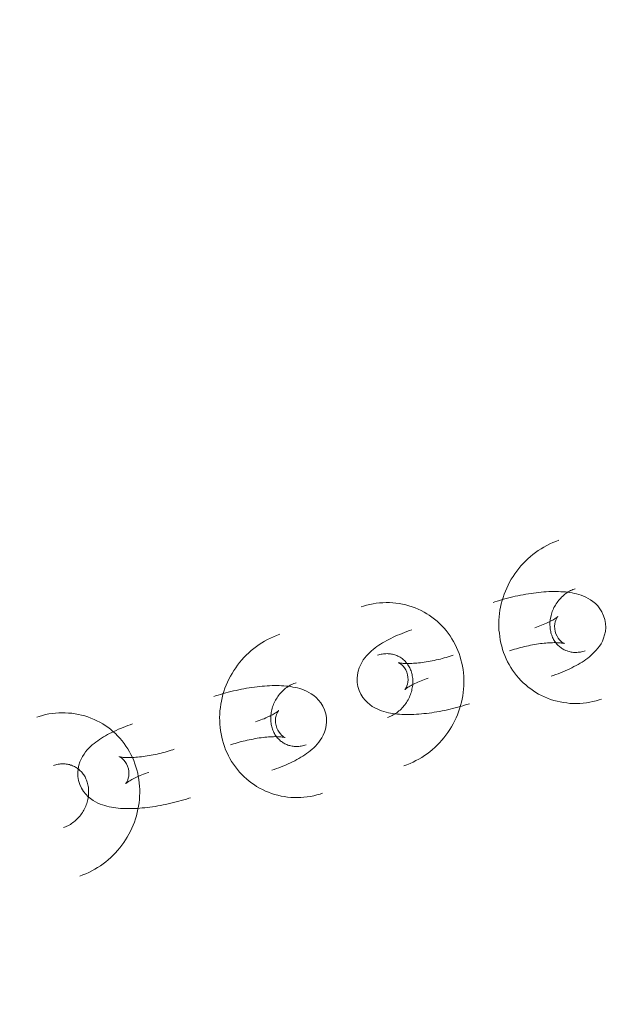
# Model space of a CAD drawing. Header units: millimetres. Extents: x -188930 to 271134, y -158090 to 283816.
# Tile 569 of 610: x 46992 to 47062, y 77569 to 77684. Entities that reach past the tile are written whole.
import ezdxf

# ---------------------------------------------------------------- set-up
doc = ezdxf.new("R2010")
doc.units = ezdxf.units.MM
doc.linetypes.add('AA_PRZERYWANA', pattern=[4, 3, -1])
doc.layers.add('A-DETL-1', color=5, linetype='AA_PRZERYWANA', lineweight=25)
doc.layers.add('I-FURN', color=30, linetype='Continuous', lineweight=9)

# ---------------------------------------------------------------- blocks, each defined once
blk = doc.blocks.new('LARSLAJ_hamak - LARSLAJ_hamak-V31-PZT-dwg')
at = {"layer": 'I-FURN', "flags": 128}
for points in [[(-3380, 139.81), (-3380.27, 139.53), (-3380.53, 139.24), (-3380.78, 138.94), (-3381.01, 138.63), (-3381.23, 138.31), (-3381.44, 137.99), (-3381.64, 137.65), (-3381.82, 137.31), (-3382, 136.96), (-3382.16, 136.61), (-3382.3, 136.25), (-3382.43, 135.88), (-3382.55, 135.51), (-3382.66, 135.14), (-3382.75, 134.76), (-3382.82, 134.37), (-3382.89, 133.99), (-3382.94, 133.6), (-3382.97, 133.22), (-3382.99, 132.83), (-3383, 132.44), (-3382.99, 132.05), (-3382.97, 131.66), (-3382.93, 131.27), (-3382.88, 130.89), (-3382.82, 130.5), (-3382.74, 130.12), (-3382.64, 129.74), (-3382.54, 129.37), (-3382.42, 129), (-3382.28, 128.64), (-3382.13, 128.28), (-3381.97, 127.92), (-3381.8, 127.58), (-3381.61, 127.24), (-3381.41, 126.91), (-3381.19, 126.58), (-3380.96, 126.27), (-3380.73, 125.96), (-3380.47, 125.67), (-3380.21, 125.38), (-3379.94, 125.11), (-3379.65, 124.85), (-3379.36, 124.6), (-3379.05, 124.36), (-3378.74, 124.14), (-3378.41, 123.93), (-3378.08, 123.73), (-3377.74, 123.55), (-3377.39, 123.38), (-3377.03, 123.22), (-3376.67, 123.09), (-3376.31, 122.96), (-3375.93, 122.86), (-3375.56, 122.77), (-3375.18, 122.7), (-3374.79, 122.64), (-3374.48, 122.61)], [(-3373.95, 128.58), (-3374.08, 128.6), (-3374.2, 128.62), (-3374.32, 128.64), (-3374.44, 128.67), (-3374.56, 128.71), (-3374.68, 128.75), (-3374.8, 128.79), (-3374.92, 128.85), (-3375.04, 128.9), (-3375.15, 128.97), (-3375.27, 129.03), (-3375.38, 129.11), (-3375.49, 129.19), (-3375.59, 129.27), (-3375.7, 129.36), (-3375.8, 129.46), (-3375.9, 129.56), (-3376, 129.67), (-3376.09, 129.78), (-3376.19, 129.9), (-3376.27, 130.02), (-3376.36, 130.15), (-3376.43, 130.28), (-3376.51, 130.42), (-3376.58, 130.56), (-3376.64, 130.7), (-3376.7, 130.85), (-3376.76, 131), (-3376.81, 131.16), (-3376.85, 131.32), (-3376.89, 131.48), (-3376.92, 131.64), (-3376.95, 131.8), (-3376.97, 131.97), (-3376.99, 132.14), (-3377, 132.31), (-3377, 132.48), (-3376.99, 132.65), (-3376.98, 132.82), (-3376.97, 132.99), (-3376.94, 133.16), (-3376.92, 133.33), (-3376.88, 133.49), (-3376.84, 133.66), (-3376.79, 133.82), (-3376.74, 133.98), (-3376.68, 134.13), (-3376.62, 134.29), (-3376.55, 134.44), (-3376.48, 134.58), (-3376.4, 134.73), (-3376.32, 134.87), (-3376.23, 135), (-3376.14, 135.13), (-3376.05, 135.25), (-3375.95, 135.37), (-3375.84, 135.48), (-3375.76, 135.57)], [(-3374.9, 129.83), (-3375.24, 130.17), (-3375.6, 130.47), (-3375.99, 130.71), (-3376.37, 130.89), (-3376.75, 131.02), (-3377.11, 131.1), (-3377.45, 131.16), (-3377.78, 131.18), (-3378.09, 131.19), (-3378.39, 131.17), (-3378.67, 131.14), (-3378.95, 131.1), (-3379.22, 131.05), (-3379.48, 130.99), (-3379.74, 130.92), (-3380, 130.84), (-3380.25, 130.75), (-3380.5, 130.66), (-3380.75, 130.56), (-3381, 130.45), (-3381.26, 130.34), (-3381.51, 130.22), (-3381.76, 130.1), (-3382.01, 129.97), (-3382.26, 129.83), (-3382.52, 129.69), (-3382.77, 129.54), (-3383.03, 129.38), (-3383.28, 129.23), (-3383.53, 129.06), (-3383.79, 128.89), (-3384.04, 128.72), (-3384.29, 128.54), (-3384.55, 128.36), (-3384.8, 128.17), (-3385.05, 127.98), (-3385.3, 127.79), (-3385.54, 127.59), (-3385.79, 127.39), (-3386.03, 127.19), (-3386.27, 126.98), (-3386.51, 126.77), (-3386.74, 126.56), (-3386.97, 126.35), (-3387.2, 126.14), (-3387.42, 125.92), (-3387.55, 125.79)], [(-3374.9, 129.83), (-3374.62, 129.44), (-3374.4, 129.03), (-3374.23, 128.61), (-3374.12, 128.2), (-3374.06, 127.8), (-3374.04, 127.43), (-3374.05, 127.08), (-3374.08, 126.76), (-3374.14, 126.45), (-3374.2, 126.16), (-3374.28, 125.88), (-3374.37, 125.62), (-3374.47, 125.36), (-3374.58, 125.12), (-3374.7, 124.87), (-3374.82, 124.64), (-3374.95, 124.4), (-3375.08, 124.17), (-3375.23, 123.94), (-3375.38, 123.71), (-3375.53, 123.49), (-3375.69, 123.26), (-3375.86, 123.03), (-3376.04, 122.81), (-3376.22, 122.59), (-3376.4, 122.36), (-3376.59, 122.14), (-3376.79, 121.92), (-3376.99, 121.69), (-3377.2, 121.47), (-3377.41, 121.25), (-3377.61, 121.05)], [(-3371.45, 129.56), (-3371.56, 129.46), (-3371.67, 129.36), (-3371.78, 129.27), (-3371.89, 129.18), (-3372.01, 129.1), (-3372.13, 129.03), (-3372.25, 128.96), (-3372.37, 128.89), (-3372.49, 128.84), (-3372.62, 128.78), (-3372.74, 128.74), (-3372.86, 128.7), (-3372.99, 128.66), (-3373.11, 128.63), (-3373.24, 128.61), (-3373.36, 128.59), (-3373.49, 128.58), (-3373.61, 128.57), (-3373.74, 128.57), (-3373.86, 128.58), (-3373.95, 128.58)], [(-3380.01, 127.68), (-3380.02, 127.65), (-3380.04, 127.61), (-3380.07, 127.54), (-3380.11, 127.47), (-3380.16, 127.38), (-3380.22, 127.28), (-3380.28, 127.17), (-3380.36, 127.06), (-3380.44, 126.93), (-3380.54, 126.8), (-3380.64, 126.67), (-3380.75, 126.53), (-3380.86, 126.38), (-3380.99, 126.23), (-3381.12, 126.08), (-3381.26, 125.92), (-3381.4, 125.76), (-3381.55, 125.6), (-3381.71, 125.44), (-3381.86, 125.29)], [(-3379.51, 125.98), (-3379.69, 126.23), (-3379.84, 126.5), (-3379.94, 126.75), (-3380, 126.98), (-3380.03, 127.19), (-3380.04, 127.35), (-3380.04, 127.48), (-3380.03, 127.58), (-3380.02, 127.65), (-3380.01, 127.68), (-3380, 127.69)], [(-3377.93, 125.19), (-3377.96, 125.18), (-3378.01, 125.17), (-3378.07, 125.15), (-3378.16, 125.13), (-3378.25, 125.09), (-3378.36, 125.06), (-3378.48, 125.01), (-3378.6, 124.95), (-3378.74, 124.89), (-3378.89, 124.82), (-3379.04, 124.75), (-3379.2, 124.67), (-3379.36, 124.58), (-3379.53, 124.48), (-3379.7, 124.38), (-3379.88, 124.27), (-3380.06, 124.16), (-3380.25, 124.04), (-3380.43, 123.92), (-3380.62, 123.79), (-3380.81, 123.66), (-3381, 123.52), (-3381.19, 123.38), (-3381.39, 123.23), (-3381.58, 123.08), (-3381.77, 122.93), (-3381.96, 122.78), (-3382.14, 122.62), (-3382.33, 122.46), (-3382.51, 122.3), (-3382.69, 122.14), (-3382.86, 121.98), (-3383.04, 121.81), (-3383.2, 121.65), (-3383.3, 121.55)], [(-3379.51, 125.98), (-3379.29, 125.76), (-3379.06, 125.57), (-3378.83, 125.42), (-3378.61, 125.32), (-3378.42, 125.25), (-3378.26, 125.22), (-3378.13, 125.2), (-3378.03, 125.19), (-3377.96, 125.19), (-3377.93, 125.19), (-3377.91, 125.19)], [(-3374.48, 122.61), (-3374.09, 122.58), (-3373.7, 122.57), (-3373.32, 122.58), (-3372.93, 122.61), (-3372.55, 122.65), (-3372.16, 122.71), (-3371.78, 122.78), (-3371.41, 122.88), (-3371.04, 122.98), (-3370.67, 123.11), (-3370.31, 123.25), (-3369.95, 123.4), (-3369.61, 123.57), (-3369.26, 123.75), (-3368.93, 123.95), (-3368.61, 124.16), (-3368.29, 124.38), (-3367.98, 124.62), (-3367.69, 124.87), (-3367.4, 125.13), (-3367.2, 125.33)], [(-3393.93, 121.13), (-3394.31, 121.16), (-3394.7, 121.17), (-3395.09, 121.16), (-3395.47, 121.13), (-3395.86, 121.09), (-3396.24, 121.03), (-3396.62, 120.96), (-3397, 120.87), (-3397.37, 120.76), (-3397.74, 120.64), (-3398.1, 120.5), (-3398.45, 120.34), (-3398.8, 120.17), (-3399.14, 119.99), (-3399.47, 119.79), (-3399.8, 119.58), (-3400.12, 119.36), (-3400.42, 119.12), (-3400.72, 118.87), (-3401.01, 118.61), (-3401.2, 118.42)], [(-3388.4, 103.93), (-3388.13, 104.21), (-3387.88, 104.5), (-3387.63, 104.8), (-3387.4, 105.11), (-3387.17, 105.43), (-3386.96, 105.75), (-3386.77, 106.09), (-3386.58, 106.43), (-3386.41, 106.78), (-3386.25, 107.13), (-3386.11, 107.49), (-3385.97, 107.86), (-3385.85, 108.23), (-3385.75, 108.61), (-3385.66, 108.99), (-3385.58, 109.37), (-3385.52, 109.75), (-3385.47, 110.14), (-3385.44, 110.53), (-3385.41, 110.91), (-3385.41, 111.3), (-3385.42, 111.69), (-3385.44, 112.08), (-3385.47, 112.47), (-3385.53, 112.86), (-3385.59, 113.24), (-3385.67, 113.62), (-3385.76, 114), (-3385.87, 114.37), (-3385.99, 114.74), (-3386.12, 115.11), (-3386.27, 115.46), (-3386.43, 115.82), (-3386.61, 116.16), (-3386.8, 116.5), (-3387, 116.83), (-3387.21, 117.16), (-3387.44, 117.47), (-3387.68, 117.78), (-3387.93, 118.07), (-3388.19, 118.36), (-3388.47, 118.63), (-3388.75, 118.89), (-3389.05, 119.14), (-3389.35, 119.38), (-3389.67, 119.6), (-3389.99, 119.82), (-3390.33, 120.01), (-3390.67, 120.2), (-3391.02, 120.36), (-3391.37, 120.52), (-3391.73, 120.66), (-3392.1, 120.78), (-3392.47, 120.88), (-3392.85, 120.97), (-3393.23, 121.04), (-3393.61, 121.1), (-3393.93, 121.13)], [(-3397.39, 109.87), (-3397.67, 110.25), (-3397.89, 110.67), (-3398.06, 111.09), (-3398.17, 111.5), (-3398.23, 111.89), (-3398.25, 112.26), (-3398.24, 112.61), (-3398.21, 112.94), (-3398.15, 113.24), (-3398.09, 113.53), (-3398.01, 113.81), (-3397.92, 114.07), (-3397.82, 114.33), (-3397.71, 114.58), (-3397.59, 114.82), (-3397.47, 115.06), (-3397.34, 115.29), (-3397.21, 115.52), (-3397.06, 115.75), (-3396.91, 115.98), (-3396.76, 116.21), (-3396.6, 116.43), (-3396.43, 116.66), (-3396.25, 116.88), (-3396.07, 117.11), (-3395.89, 117.33), (-3395.7, 117.55), (-3395.5, 117.78), (-3395.3, 118), (-3395.09, 118.22), (-3394.88, 118.44), (-3394.68, 118.64)], [(-3394.37, 114.5), (-3394.33, 114.51), (-3394.28, 114.52), (-3394.22, 114.54), (-3394.14, 114.57), (-3394.04, 114.6), (-3393.93, 114.64), (-3393.81, 114.68), (-3393.69, 114.74), (-3393.55, 114.8), (-3393.41, 114.87), (-3393.25, 114.94), (-3393.09, 115.03), (-3392.93, 115.12), (-3392.76, 115.21), (-3392.59, 115.31), (-3392.41, 115.42), (-3392.23, 115.53), (-3392.04, 115.65), (-3391.86, 115.78), (-3391.67, 115.9), (-3391.48, 116.04), (-3391.29, 116.18), (-3391.1, 116.32), (-3390.91, 116.46), (-3390.71, 116.61), (-3390.52, 116.76), (-3390.34, 116.92), (-3390.15, 117.07), (-3389.96, 117.23), (-3389.78, 117.39), (-3389.6, 117.55), (-3389.43, 117.72), (-3389.26, 117.88), (-3389.09, 118.04), (-3388.99, 118.14)], [(-3396.96, 114.18), (-3396.85, 114.28), (-3396.74, 114.38), (-3396.63, 114.47), (-3396.51, 114.56), (-3396.4, 114.64), (-3396.28, 114.72), (-3396.16, 114.78), (-3396.04, 114.85), (-3395.91, 114.91), (-3395.79, 114.96), (-3395.67, 115), (-3395.54, 115.04), (-3395.42, 115.08), (-3395.29, 115.11), (-3395.17, 115.13), (-3395.04, 115.15), (-3394.92, 115.16), (-3394.79, 115.17), (-3394.67, 115.17), (-3394.54, 115.16), (-3394.45, 115.16)], [(-3394.45, 115.16), (-3394.33, 115.14), (-3394.21, 115.12), (-3394.08, 115.1), (-3393.96, 115.07), (-3393.84, 115.04), (-3393.72, 114.99), (-3393.6, 114.95), (-3393.49, 114.9), (-3393.37, 114.84), (-3393.25, 114.78), (-3393.14, 114.71), (-3393.03, 114.63), (-3392.92, 114.55), (-3392.81, 114.47), (-3392.71, 114.38), (-3392.6, 114.28), (-3392.5, 114.18), (-3392.41, 114.07), (-3392.31, 113.96), (-3392.22, 113.84), (-3392.13, 113.72), (-3392.05, 113.59), (-3391.97, 113.46), (-3391.9, 113.33), (-3391.83, 113.18), (-3391.76, 113.04), (-3391.7, 112.89), (-3391.65, 112.74), (-3391.6, 112.58), (-3391.55, 112.43), (-3391.51, 112.27), (-3391.48, 112.1), (-3391.45, 111.94), (-3391.43, 111.77), (-3391.42, 111.6), (-3391.41, 111.43), (-3391.41, 111.26), (-3391.41, 111.09), (-3391.42, 110.92), (-3391.44, 110.75), (-3391.46, 110.58), (-3391.49, 110.42), (-3391.52, 110.25), (-3391.57, 110.09), (-3391.61, 109.92), (-3391.66, 109.76), (-3391.72, 109.61), (-3391.78, 109.45), (-3391.85, 109.3), (-3391.93, 109.16), (-3392, 109.01), (-3392.09, 108.88), (-3392.17, 108.74), (-3392.27, 108.61), (-3392.36, 108.49), (-3392.46, 108.37), (-3392.56, 108.26), (-3392.65, 108.17)], [(-3392.78, 113.71), (-3393, 113.94), (-3393.23, 114.12), (-3393.46, 114.27), (-3393.68, 114.37), (-3393.87, 114.44), (-3394.04, 114.48), (-3394.17, 114.5), (-3394.26, 114.51), (-3394.33, 114.51), (-3394.37, 114.5), (-3394.38, 114.5)], [(-3397.39, 109.87), (-3397.05, 109.52), (-3396.69, 109.22), (-3396.31, 108.99), (-3395.92, 108.81), (-3395.54, 108.68), (-3395.18, 108.59), (-3394.84, 108.54), (-3394.51, 108.51), (-3394.2, 108.51), (-3393.9, 108.52), (-3393.62, 108.55), (-3393.34, 108.59), (-3393.07, 108.65), (-3392.81, 108.71), (-3392.55, 108.78), (-3392.29, 108.86), (-3392.04, 108.94), (-3391.79, 109.03), (-3391.54, 109.13), (-3391.29, 109.24), (-3391.04, 109.35), (-3390.78, 109.47), (-3390.53, 109.6), (-3390.28, 109.73), (-3390.03, 109.86), (-3389.77, 110.01), (-3389.52, 110.16), (-3389.27, 110.31), (-3389.01, 110.47), (-3388.76, 110.63), (-3388.5, 110.8), (-3388.25, 110.97), (-3388, 111.15), (-3387.74, 111.33), (-3387.49, 111.52), (-3387.24, 111.71), (-3386.99, 111.9), (-3386.75, 112.1), (-3386.5, 112.3), (-3386.26, 112.5), (-3386.02, 112.71), (-3385.79, 112.92), (-3385.55, 113.13), (-3385.32, 113.34), (-3385.1, 113.56), (-3384.87, 113.77), (-3384.74, 113.91)], [(-3392.78, 113.71), (-3392.6, 113.46), (-3392.45, 113.2), (-3392.35, 112.94), (-3392.29, 112.71), (-3392.26, 112.51), (-3392.25, 112.34), (-3392.25, 112.21), (-3392.26, 112.11), (-3392.28, 112.05), (-3392.28, 112.01), (-3392.29, 112)], [(-3392.28, 112.01), (-3392.27, 112.04), (-3392.25, 112.09), (-3392.22, 112.15), (-3392.18, 112.23), (-3392.13, 112.31), (-3392.08, 112.41), (-3392.01, 112.52), (-3391.93, 112.64), (-3391.85, 112.76), (-3391.75, 112.89), (-3391.65, 113.03), (-3391.54, 113.17), (-3391.43, 113.31), (-3391.3, 113.46), (-3391.17, 113.62), (-3391.03, 113.77), (-3390.89, 113.93), (-3390.74, 114.09), (-3390.58, 114.25), (-3390.43, 114.41)], [(-3408.33, 111.27), (-3408.6, 110.99), (-3408.86, 110.7), (-3409.11, 110.4), (-3409.34, 110.09), (-3409.56, 109.78), (-3409.77, 109.45), (-3409.97, 109.11), (-3410.16, 108.77), (-3410.33, 108.42), (-3410.49, 108.07), (-3410.63, 107.71), (-3410.76, 107.34), (-3410.88, 106.97), (-3410.99, 106.6), (-3411.08, 106.22), (-3411.15, 105.84), (-3411.22, 105.45), (-3411.27, 105.06), (-3411.3, 104.68), (-3411.32, 104.29), (-3411.33, 103.9), (-3411.32, 103.51), (-3411.3, 103.12), (-3411.26, 102.73), (-3411.21, 102.35), (-3411.15, 101.96), (-3411.07, 101.58), (-3410.97, 101.2), (-3410.87, 100.83), (-3410.75, 100.46), (-3410.61, 100.1), (-3410.46, 99.74), (-3410.3, 99.38), (-3410.13, 99.04), (-3409.94, 98.7), (-3409.74, 98.37), (-3409.52, 98.04), (-3409.29, 97.73), (-3409.06, 97.43), (-3408.8, 97.13), (-3408.54, 96.85), (-3408.27, 96.57), (-3407.98, 96.31), (-3407.69, 96.06), (-3407.38, 95.82), (-3407.07, 95.6), (-3406.74, 95.39), (-3406.41, 95.19), (-3406.07, 95.01), (-3405.72, 94.84), (-3405.36, 94.68), (-3405, 94.55), (-3404.64, 94.43), (-3404.26, 94.32), (-3403.89, 94.23), (-3403.51, 94.16), (-3403.12, 94.1), (-3402.81, 94.07)], [(-3399.35, 105.34), (-3399.68, 105.68), (-3400.05, 105.98), (-3400.43, 106.22), (-3400.82, 106.4), (-3401.19, 106.53), (-3401.55, 106.61), (-3401.9, 106.67), (-3402.23, 106.69), (-3402.54, 106.69), (-3402.83, 106.68), (-3403.12, 106.65), (-3403.4, 106.61), (-3403.66, 106.56), (-3403.93, 106.49), (-3404.19, 106.42), (-3404.44, 106.35), (-3404.7, 106.26), (-3404.95, 106.17), (-3405.2, 106.07), (-3405.45, 105.96), (-3405.7, 105.85), (-3405.95, 105.73), (-3406.2, 105.61), (-3406.46, 105.47), (-3406.71, 105.34), (-3406.96, 105.19), (-3407.22, 105.05), (-3407.47, 104.89), (-3407.72, 104.73), (-3407.98, 104.57), (-3408.23, 104.4), (-3408.49, 104.23), (-3408.74, 104.05), (-3408.99, 103.87), (-3409.24, 103.68), (-3409.49, 103.49), (-3409.74, 103.3), (-3409.99, 103.1), (-3410.23, 102.9), (-3410.47, 102.7), (-3410.71, 102.49), (-3410.95, 102.28), (-3411.18, 102.07), (-3411.41, 101.86), (-3411.64, 101.64), (-3411.86, 101.43), (-3412, 101.3)], [(-3402.28, 100.04), (-3402.41, 100.06), (-3402.53, 100.08), (-3402.65, 100.1), (-3402.77, 100.13), (-3402.89, 100.17), (-3403.01, 100.21), (-3403.13, 100.25), (-3403.25, 100.31), (-3403.37, 100.36), (-3403.48, 100.43), (-3403.6, 100.49), (-3403.71, 100.57), (-3403.82, 100.65), (-3403.93, 100.73), (-3404.03, 100.82), (-3404.13, 100.92), (-3404.23, 101.02), (-3404.33, 101.13), (-3404.43, 101.24), (-3404.52, 101.36), (-3404.6, 101.48), (-3404.69, 101.61), (-3404.76, 101.74), (-3404.84, 101.88), (-3404.91, 102.02), (-3404.97, 102.16), (-3405.04, 102.31), (-3405.09, 102.46), (-3405.14, 102.62), (-3405.18, 102.78), (-3405.22, 102.94), (-3405.26, 103.1), (-3405.28, 103.27), (-3405.3, 103.43), (-3405.32, 103.6), (-3405.33, 103.77), (-3405.33, 103.94), (-3405.32, 104.11), (-3405.31, 104.28), (-3405.3, 104.45), (-3405.28, 104.62), (-3405.25, 104.79), (-3405.21, 104.95), (-3405.17, 105.12), (-3405.12, 105.28), (-3405.07, 105.44), (-3405.02, 105.6), (-3404.95, 105.75), (-3404.88, 105.9), (-3404.81, 106.05), (-3404.73, 106.19), (-3404.65, 106.33), (-3404.56, 106.46), (-3404.47, 106.59), (-3404.38, 106.71), (-3404.28, 106.83), (-3404.17, 106.95), (-3404.09, 107.03)], [(-3399.35, 105.34), (-3399.07, 104.95), (-3398.84, 104.53), (-3398.68, 104.12), (-3398.57, 103.7), (-3398.51, 103.31), (-3398.49, 102.94), (-3398.5, 102.59), (-3398.53, 102.26), (-3398.58, 101.96), (-3398.65, 101.67), (-3398.73, 101.39), (-3398.82, 101.13), (-3398.92, 100.87), (-3399.03, 100.62), (-3399.14, 100.38), (-3399.26, 100.15), (-3399.39, 99.91), (-3399.53, 99.68), (-3399.67, 99.45), (-3399.82, 99.22), (-3399.98, 98.99), (-3400.14, 98.77), (-3400.31, 98.54), (-3400.48, 98.32), (-3400.66, 98.09), (-3400.85, 97.87), (-3401.04, 97.65), (-3401.24, 97.42), (-3401.44, 97.2), (-3401.64, 96.98), (-3401.85, 96.76), (-3402.06, 96.56)], [(-3404.45, 103.19), (-3404.47, 103.16), (-3404.49, 103.11), (-3404.52, 103.05), (-3404.55, 102.98), (-3404.6, 102.89), (-3404.66, 102.79), (-3404.73, 102.68), (-3404.8, 102.57), (-3404.89, 102.44), (-3404.98, 102.31), (-3405.08, 102.18), (-3405.19, 102.03), (-3405.31, 101.89), (-3405.43, 101.74), (-3405.57, 101.59), (-3405.7, 101.43), (-3405.85, 101.27), (-3406, 101.11), (-3406.15, 100.95), (-3406.3, 100.8)], [(-3403.96, 101.49), (-3404.14, 101.74), (-3404.28, 102), (-3404.38, 102.26), (-3404.44, 102.49), (-3404.48, 102.69), (-3404.49, 102.86), (-3404.48, 102.99), (-3404.47, 103.09), (-3404.46, 103.15), (-3404.45, 103.19), (-3404.45, 103.2)], [(-3402.37, 100.7), (-3402.4, 100.69), (-3402.45, 100.68), (-3402.52, 100.66), (-3402.6, 100.64), (-3402.7, 100.6), (-3402.8, 100.56), (-3402.92, 100.52), (-3403.05, 100.46), (-3403.19, 100.4), (-3403.33, 100.33), (-3403.48, 100.26), (-3403.64, 100.18), (-3403.81, 100.09), (-3403.98, 99.99), (-3404.15, 99.89), (-3404.33, 99.78), (-3404.51, 99.67), (-3404.69, 99.55), (-3404.88, 99.43), (-3405.07, 99.3), (-3405.26, 99.16), (-3405.45, 99.03), (-3405.64, 98.88), (-3405.83, 98.74), (-3406.02, 98.59), (-3406.21, 98.44), (-3406.4, 98.28), (-3406.59, 98.13), (-3406.77, 97.97), (-3406.95, 97.81), (-3407.13, 97.65), (-3407.31, 97.48), (-3407.48, 97.32), (-3407.65, 97.16), (-3407.75, 97.06)], [(-3403.96, 101.49), (-3403.74, 101.26), (-3403.51, 101.08), (-3403.28, 100.93), (-3403.06, 100.83), (-3402.86, 100.76), (-3402.7, 100.72), (-3402.57, 100.7), (-3402.47, 100.7), (-3402.41, 100.7), (-3402.37, 100.7), (-3402.36, 100.7)], [(-3399.78, 101.02), (-3399.89, 100.92), (-3400, 100.82), (-3400.11, 100.73), (-3400.22, 100.64), (-3400.34, 100.56), (-3400.46, 100.49), (-3400.58, 100.42), (-3400.7, 100.35), (-3400.82, 100.3), (-3400.95, 100.24), (-3401.07, 100.2), (-3401.2, 100.16), (-3401.32, 100.12), (-3401.45, 100.1), (-3401.57, 100.07), (-3401.7, 100.05), (-3401.82, 100.04), (-3401.95, 100.04), (-3402.07, 100.03), (-3402.19, 100.04), (-3402.28, 100.04)], [(-3418.37, 96.64), (-3418.76, 96.67), (-3419.15, 96.68), (-3419.53, 96.67), (-3419.92, 96.64), (-3420.3, 96.6), (-3420.69, 96.54), (-3421.07, 96.47), (-3421.44, 96.38), (-3421.81, 96.27), (-3422.18, 96.14), (-3422.54, 96.01), (-3422.9, 95.85), (-3423.25, 95.68), (-3423.59, 95.5), (-3423.92, 95.3), (-3424.24, 95.09), (-3424.56, 94.87), (-3424.87, 94.63), (-3425.16, 94.38), (-3425.45, 94.12), (-3425.65, 93.93)], [(-3412.85, 79.44), (-3412.58, 79.72), (-3412.32, 80.01), (-3412.08, 80.31), (-3411.84, 80.62), (-3411.62, 80.94), (-3411.41, 81.26), (-3411.21, 81.6), (-3411.03, 81.94), (-3410.85, 82.29), (-3410.7, 82.64), (-3410.55, 83), (-3410.42, 83.37), (-3410.3, 83.74), (-3410.2, 84.12), (-3410.1, 84.49), (-3410.03, 84.88), (-3409.96, 85.26), (-3409.92, 85.65), (-3409.88, 86.03), (-3409.86, 86.42), (-3409.85, 86.81), (-3409.86, 87.2), (-3409.88, 87.59), (-3409.92, 87.98), (-3409.97, 88.36), (-3410.04, 88.75), (-3410.11, 89.13), (-3410.21, 89.51), (-3410.31, 89.88), (-3410.43, 90.25), (-3410.57, 90.61), (-3410.72, 90.97), (-3410.88, 91.33), (-3411.06, 91.67), (-3411.24, 92.01), (-3411.45, 92.34), (-3411.66, 92.67), (-3411.89, 92.98), (-3412.13, 93.29), (-3412.38, 93.58), (-3412.64, 93.87), (-3412.91, 94.14), (-3413.2, 94.4), (-3413.49, 94.65), (-3413.8, 94.89), (-3414.11, 95.11), (-3414.44, 95.33), (-3414.77, 95.52), (-3415.11, 95.71), (-3415.46, 95.87), (-3415.82, 96.03), (-3416.18, 96.16), (-3416.55, 96.29), (-3416.92, 96.39), (-3417.29, 96.48), (-3417.67, 96.55), (-3418.06, 96.61), (-3418.37, 96.64)], [(-3402.81, 94.07), (-3402.42, 94.04), (-3402.03, 94.03), (-3401.65, 94.04), (-3401.26, 94.07), (-3400.88, 94.11), (-3400.49, 94.17), (-3400.11, 94.24), (-3399.74, 94.34), (-3399.37, 94.44), (-3399, 94.57), (-3398.64, 94.71), (-3398.28, 94.86), (-3397.94, 95.03), (-3397.6, 95.21), (-3397.26, 95.41), (-3396.94, 95.62), (-3396.62, 95.84), (-3396.31, 96.08), (-3396.02, 96.33), (-3395.73, 96.59), (-3395.53, 96.79)], [(-3421.83, 85.37), (-3422.12, 85.76), (-3422.34, 86.18), (-3422.5, 86.6), (-3422.61, 87.01), (-3422.67, 87.4), (-3422.7, 87.77), (-3422.69, 88.12), (-3422.65, 88.45), (-3422.6, 88.75), (-3422.53, 89.04), (-3422.45, 89.32), (-3422.36, 89.58), (-3422.26, 89.84), (-3422.16, 90.09), (-3422.04, 90.33), (-3421.92, 90.57), (-3421.79, 90.8), (-3421.65, 91.03), (-3421.51, 91.26), (-3421.36, 91.49), (-3421.2, 91.72), (-3421.04, 91.94), (-3420.87, 92.17), (-3420.7, 92.39), (-3420.52, 92.62), (-3420.33, 92.84), (-3420.14, 93.06), (-3419.95, 93.29), (-3419.74, 93.51), (-3419.54, 93.73), (-3419.33, 93.95), (-3419.13, 94.15)], [(-3418.81, 90.01), (-3418.78, 90.02), (-3418.73, 90.03), (-3418.66, 90.05), (-3418.58, 90.08), (-3418.49, 90.11), (-3418.38, 90.15), (-3418.26, 90.19), (-3418.13, 90.25), (-3418, 90.31), (-3417.85, 90.38), (-3417.7, 90.45), (-3417.54, 90.54), (-3417.38, 90.62), (-3417.21, 90.72), (-3417.03, 90.82), (-3416.85, 90.93), (-3416.67, 91.04), (-3416.49, 91.16), (-3416.3, 91.28), (-3416.11, 91.41), (-3415.92, 91.55), (-3415.73, 91.68), (-3415.54, 91.83), (-3415.35, 91.97), (-3415.16, 92.12), (-3414.97, 92.27), (-3414.78, 92.43), (-3414.59, 92.58), (-3414.41, 92.74), (-3414.23, 92.9), (-3414.05, 93.06), (-3413.87, 93.23), (-3413.7, 93.39), (-3413.53, 93.55), (-3413.43, 93.65)], [(-3421.4, 89.69), (-3421.3, 89.79), (-3421.19, 89.89), (-3421.07, 89.98), (-3420.96, 90.07), (-3420.84, 90.15), (-3420.72, 90.22), (-3420.6, 90.29), (-3420.48, 90.36), (-3420.36, 90.41), (-3420.23, 90.47), (-3420.11, 90.51), (-3419.99, 90.55), (-3419.86, 90.59), (-3419.74, 90.62), (-3419.61, 90.64), (-3419.49, 90.66), (-3419.36, 90.67), (-3419.24, 90.68), (-3419.11, 90.68), (-3418.99, 90.67), (-3418.9, 90.67)], [(-3418.9, 90.67), (-3418.78, 90.65), (-3418.65, 90.63), (-3418.53, 90.61), (-3418.41, 90.58), (-3418.29, 90.54), (-3418.17, 90.5), (-3418.05, 90.46), (-3417.93, 90.41), (-3417.81, 90.35), (-3417.7, 90.29), (-3417.59, 90.22), (-3417.47, 90.14), (-3417.36, 90.06), (-3417.26, 89.98), (-3417.15, 89.89), (-3417.05, 89.79), (-3416.95, 89.69), (-3416.85, 89.58), (-3416.76, 89.47), (-3416.67, 89.35), (-3416.58, 89.23), (-3416.5, 89.1), (-3416.42, 88.97), (-3416.34, 88.83), (-3416.27, 88.69), (-3416.21, 88.55), (-3416.15, 88.4), (-3416.09, 88.25), (-3416.04, 88.09), (-3416, 87.94), (-3415.96, 87.77), (-3415.93, 87.61), (-3415.9, 87.45), (-3415.88, 87.28), (-3415.86, 87.11), (-3415.86, 86.94), (-3415.85, 86.77), (-3415.86, 86.6), (-3415.87, 86.43), (-3415.88, 86.26), (-3415.91, 86.09), (-3415.93, 85.92), (-3415.97, 85.76), (-3416.01, 85.59), (-3416.06, 85.43), (-3416.11, 85.27), (-3416.17, 85.12), (-3416.23, 84.96), (-3416.3, 84.81), (-3416.37, 84.67), (-3416.45, 84.52), (-3416.53, 84.39), (-3416.62, 84.25), (-3416.71, 84.12), (-3416.81, 84), (-3416.9, 83.88), (-3417.01, 83.77), (-3417.09, 83.68)], [(-3421.83, 85.37), (-3421.5, 85.03), (-3421.13, 84.73), (-3420.75, 84.49), (-3420.37, 84.31), (-3419.99, 84.18), (-3419.63, 84.1), (-3419.28, 84.04), (-3418.96, 84.02), (-3418.65, 84.02), (-3418.35, 84.03), (-3418.06, 84.06), (-3417.79, 84.1), (-3417.52, 84.15), (-3417.25, 84.22), (-3417, 84.29), (-3416.74, 84.36), (-3416.49, 84.45), (-3416.23, 84.54), (-3415.98, 84.64), (-3415.73, 84.75), (-3415.48, 84.86), (-3415.23, 84.98), (-3414.98, 85.11), (-3414.72, 85.24), (-3414.47, 85.37), (-3414.22, 85.52), (-3413.97, 85.66), (-3413.71, 85.82), (-3413.46, 85.98), (-3413.2, 86.14), (-3412.95, 86.31), (-3412.69, 86.48), (-3412.44, 86.66), (-3412.19, 86.84), (-3411.94, 87.03), (-3411.69, 87.22), (-3411.44, 87.41), (-3411.19, 87.61), (-3410.95, 87.81), (-3410.71, 88.01), (-3410.47, 88.22), (-3410.23, 88.43), (-3410, 88.64), (-3409.77, 88.85), (-3409.54, 89.07), (-3409.32, 89.28), (-3409.19, 89.41)], [(-3417.23, 89.22), (-3417.44, 89.45), (-3417.67, 89.63), (-3417.91, 89.78), (-3418.12, 89.88), (-3418.32, 89.95), (-3418.48, 89.99), (-3418.61, 90.01), (-3418.71, 90.01), (-3418.77, 90.01), (-3418.81, 90.01), (-3418.82, 90.01)], [(-3417.23, 89.22), (-3417.04, 88.97), (-3416.9, 88.71), (-3416.8, 88.45), (-3416.74, 88.22), (-3416.71, 88.02), (-3416.7, 87.85), (-3416.7, 87.72), (-3416.71, 87.62), (-3416.72, 87.56), (-3416.73, 87.52), (-3416.73, 87.51)], [(-3416.73, 87.52), (-3416.72, 87.55), (-3416.7, 87.6), (-3416.67, 87.66), (-3416.63, 87.74), (-3416.58, 87.82), (-3416.52, 87.92), (-3416.45, 88.03), (-3416.38, 88.15), (-3416.29, 88.27), (-3416.2, 88.4), (-3416.1, 88.54), (-3415.99, 88.68), (-3415.87, 88.82), (-3415.75, 88.97), (-3415.62, 89.13), (-3415.48, 89.28), (-3415.33, 89.44), (-3415.19, 89.6), (-3415.03, 89.76), (-3414.88, 89.91)]]:
    blk.add_lwpolyline(points, dxfattribs=at)

msp = doc.modelspace()

# ---------------------------------------------------------------- linework, layer by layer
at = {"layer": 'A-DETL-1'}
msp.add_arc((41477.35, 67739.67), 13801.5, 353.495703, 77.182857, dxfattribs=at)

# ---------------------------------------------------------------- block references
at = {"layer": 'I-FURN', "rotation": 153.5634422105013}
msp.add_blockref('LARSLAJ_hamak - LARSLAJ_hamak-V31-PZT-dwg', (44034.39, 79213.57), dxfattribs=at)

doc.saveas('drawing.dxf')
